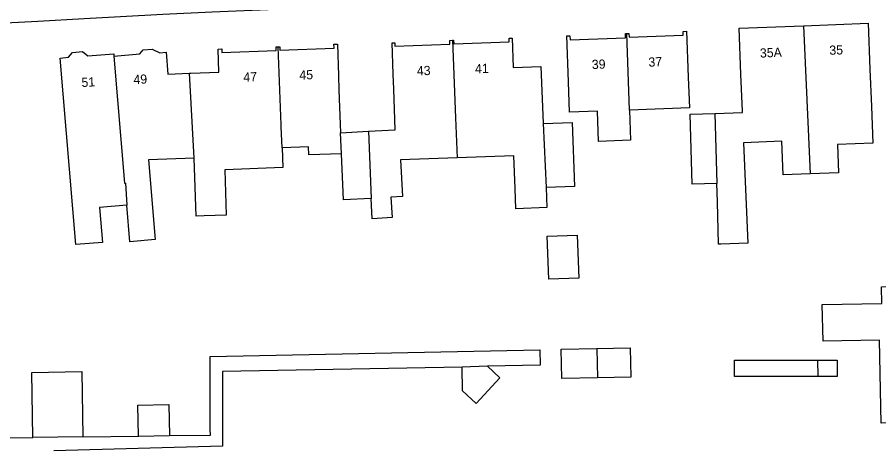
# Model space of a CAD drawing. Extents: x 157321 to 158827, y 386650 to 388532.
# Drawn here: x 158011.8 to 158105.2, y 387764.9 to 387811.9 of the extents above; entities that cross this region are included whole.
import ezdxf

# ---------------------------------------------------------------- set-up
doc = ezdxf.new("R2010")
doc.units = 0
for name, color, linetype in [('IMGEO_Pand', 7, 'Continuous'), ('IMGEO_Pand_nummerreeks', 7, 'Continuous'), ('IMGEO_Voetpad_open', 7, 'Continuous')]:
    doc.layers.add(name, color=color, linetype=linetype)

msp = doc.modelspace()

# ---------------------------------------------------------------- linework, layer by layer
at = {"layer": 'IMGEO_Pand'}
for points in [[(158097.094, 387810.975), (158104.09, 387811.257), (158104.291, 387806.262), (158104.454, 387802.219), (158104.615, 387798.226), (158100.76, 387798.07), (158100.883, 387795.016), (158097.787, 387794.892)], [(158077.895, 387810.135), (158078.133, 387810.144), (158078.148, 387809.743), (158084.025, 387809.956), (158084.011, 387810.356), (158084.391, 387810.37), (158084.572, 387805.374), (158084.693, 387802.05), (158078.202, 387801.814)], [(158087.469, 387801.427), (158090.448, 387801.547), (158090.442, 387801.696), (158090.281, 387805.698), (158090.08, 387810.693), (158097.094, 387810.975)], [(158097.094, 387810.975), (158097.787, 387794.892)], [(158049.884, 387799.517), (158052.784, 387799.682), (158052.745, 387800.779), (158052.626, 387804.1), (158052.569, 387805.696), (158052.448, 387809.096), (158052.739, 387809.107), (158052.751, 387808.766), (158058.714, 387808.979), (158058.699, 387809.377), (158058.992, 387809.388)], [(158058.992, 387809.388), (158059.11, 387809.392), (158059.124, 387808.995), (158065.14, 387809.21), (158065.126, 387809.62), (158065.45, 387809.631), (158065.564, 387806.433), (158068.562, 387806.54), (158068.84, 387800.346)], [(158058.992, 387809.388), (158059.299, 387800.976), (158059.5, 387796.637)], [(158078.202, 387801.814), (158078.322, 387798.545), (158074.843, 387798.418), (158074.724, 387801.687), (158071.692, 387801.577), (158071.572, 387804.879), (158071.39, 387809.875), (158071.731, 387809.887), (158071.748, 387809.439), (158077.78, 387809.659), (158077.763, 387810.13), (158077.895, 387810.135)], [(158078.202, 387801.814), (158077.895, 387810.135)], [(158022.247, 387807.679), (158025.052, 387807.914), (158025.417, 387808.346), (158026.412, 387808.429), (158027.24, 387808.039), (158027.92, 387808.096), (158028.119, 387805.718), (158030.469, 387805.803)], [(158030.469, 387805.803), (158030.609, 387805.808), (158033.64, 387805.917), (158033.548, 387808.443), (158033.963, 387808.458), (158033.977, 387808.081), (158039.864, 387808.293), (158039.85, 387808.682), (158040.066, 387808.69)], [(158040.066, 387808.69), (158040.244, 387808.697), (158040.257, 387808.316), (158046.136, 387808.529), (158046.121, 387808.954), (158046.494, 387808.967), (158046.617, 387805.565), (158046.674, 387803.971), (158046.807, 387800.29), (158046.842, 387799.344)], [(158040.502, 387797.721), (158040.403, 387799.994), (158040.394, 387800.2), (158040.066, 387808.69)], [(158023.637, 387791.476), (158020.685, 387791.228), (158021.002, 387787.447), (158018.107, 387787.205), (158016.408, 387807.467), (158017.316, 387807.543), (158017.764, 387808.073), (158018.859, 387808.165), (158019.416, 387807.694), (158022.226, 387807.929), (158022.247, 387807.679)], [(158022.247, 387807.679), (158023.403, 387793.886), (158023.512, 387793.891), (158023.637, 387791.476)], [(158030.943, 387796.575), (158030.469, 387805.803)], [(158087.677, 387793.846), (158084.983, 387793.772), (158084.775, 387801.353), (158087.469, 387801.427)], [(158087.469, 387801.427), (158087.677, 387793.846)], [(158068.84, 387800.346), (158071.972, 387800.458), (158072.22, 387793.514), (158069.139, 387793.404)], [(158068.84, 387800.346), (158069.139, 387793.404)], [(158046.842, 387799.344), (158049.884, 387799.517)], [(158046.941, 387797.065), (158046.842, 387799.344)], [(158049.884, 387799.517), (158050.171, 387792.226)], [(158097.787, 387794.892), (158094.878, 387794.775), (158094.731, 387798.438), (158090.58, 387798.271), (158091.019, 387787.38), (158088.101, 387787.262), (158087.858, 387787.253), (158087.732, 387791.847), (158087.677, 387793.846)], [(158040.502, 387797.721), (158040.596, 387795.563), (158034.269, 387795.314), (158034.446, 387790.409), (158032.062, 387790.323), (158031.17, 387790.291), (158030.943, 387796.575)], [(158046.941, 387797.065), (158043.392, 387796.936), (158043.36, 387797.824), (158040.502, 387797.721)], [(158050.171, 387792.226), (158047.159, 387792.055), (158046.941, 387797.065)], [(158030.943, 387796.575), (158026.009, 387796.397), (158026.734, 387787.754), (158023.967, 387787.523), (158023.637, 387791.476)], [(158059.5, 387796.637), (158053.347, 387796.417), (158053.574, 387792.419), (158052.312, 387792.347), (158052.437, 387790.137), (158050.257, 387790.013), (158050.171, 387792.226)], [(158069.139, 387793.404), (158069.233, 387791.226), (158065.877, 387791.107), (158065.776, 387793.284), (158065.649, 387796.857), (158059.5, 387796.637)], [(158072.699, 387783.573), (158069.431, 387783.457), (158069.265, 387788.12), (158072.533, 387788.237), (158072.699, 387783.573)], [(158107.547, 387767.862), (158105.515, 387767.821), (158105.332, 387776.836), (158099.193, 387776.711), (158099.112, 387780.696), (158105.568, 387780.827), (158105.532, 387782.629), (158108.066, 387782.68), (158108.366, 387767.879)], [(158074.71, 387772.743), (158070.839, 387772.663), (158070.774, 387775.836), (158074.648, 387775.916)], [(158074.648, 387775.916), (158078.27, 387775.991), (158078.336, 387772.817), (158074.71, 387772.743)], [(158074.648, 387775.916), (158074.71, 387772.743)], [(158098.618, 387772.868), (158089.604, 387772.868), (158089.604, 387774.649), (158098.596, 387774.649)], [(158098.596, 387774.649), (158100.728, 387774.649), (158100.728, 387772.868), (158098.618, 387772.868)], [(158098.596, 387774.649), (158098.618, 387772.868)], [(158062.786, 387774.003), (158064.138, 387772.756), (158061.564, 387769.967), (158060.079, 387771.337), (158060.033, 387773.884)], [(158062.786, 387774.003), (158060.033, 387773.884)], [(158013.442, 387766.266), (158013.332, 387773.329), (158018.765, 387773.414), (158018.876, 387766.35)], [(158024.91, 387766.4), (158024.834, 387769.76), (158028.22, 387769.837), (158028.297, 387766.477)], [(158018.876, 387766.35), (158013.442, 387766.266)], [(158024.91, 387766.4), (158028.297, 387766.477)]]:
    msp.add_lwpolyline(points, dxfattribs=at)
at = {"layer": 'IMGEO_Voetpad_open'}
for points in [[(158115.415, 387815.727), (158103.704, 387815.261), (158085.627, 387814.555), (158065.444, 387813.761), (158052.508, 387813.285), (158045.053, 387812.966), (158032.91, 387812.431), (158027.544, 387812.18), (158019.006, 387811.707), (158014.013, 387811.437), (158004.135, 387810.907)], [(158028.297, 387766.477), (158032.724, 387766.516), (158032.712, 387767.113), (158032.712, 387770.404), (158032.712, 387775.05), (158068.452, 387775.788), (158068.486, 387774.123), (158062.786, 387774.003)], [(158060.033, 387773.884), (158034.016, 387773.417), (158034.016, 387765.319), (158015.745, 387764.823)], [(158005.12, 387766.137), (158013.442, 387766.266)], [(158018.876, 387766.35), (158024.91, 387766.4)]]:
    msp.add_lwpolyline(points, dxfattribs=at)

# ---------------------------------------------------------------- texts
at = {"layer": 'IMGEO_Pand_nummerreeks'}
for s, rotation, p in [('35A', 2.30329, (158092.364, 387807.503)), ('35', 2.30329, (158099.899, 387807.806)), ('37', 2.41137, (158080.268, 387806.515)), ('43', 2.05119, (158055.14, 387805.569)), ('41', 2.05119, (158061.448, 387805.795)), ('39', 2.41137, (158074.129, 387806.257)), ('49', 3.12835, (158024.396, 387804.619)), ('47', 2.10848, (158036.312, 387804.885)), ('45', 2.10848, (158042.391, 387805.109)), ('51', 3.12835, (158018.752, 387804.311))]:
    msp.add_text(s, height=1, rotation=rotation, dxfattribs=at).set_placement(p)

doc.saveas('drawing.dxf')
